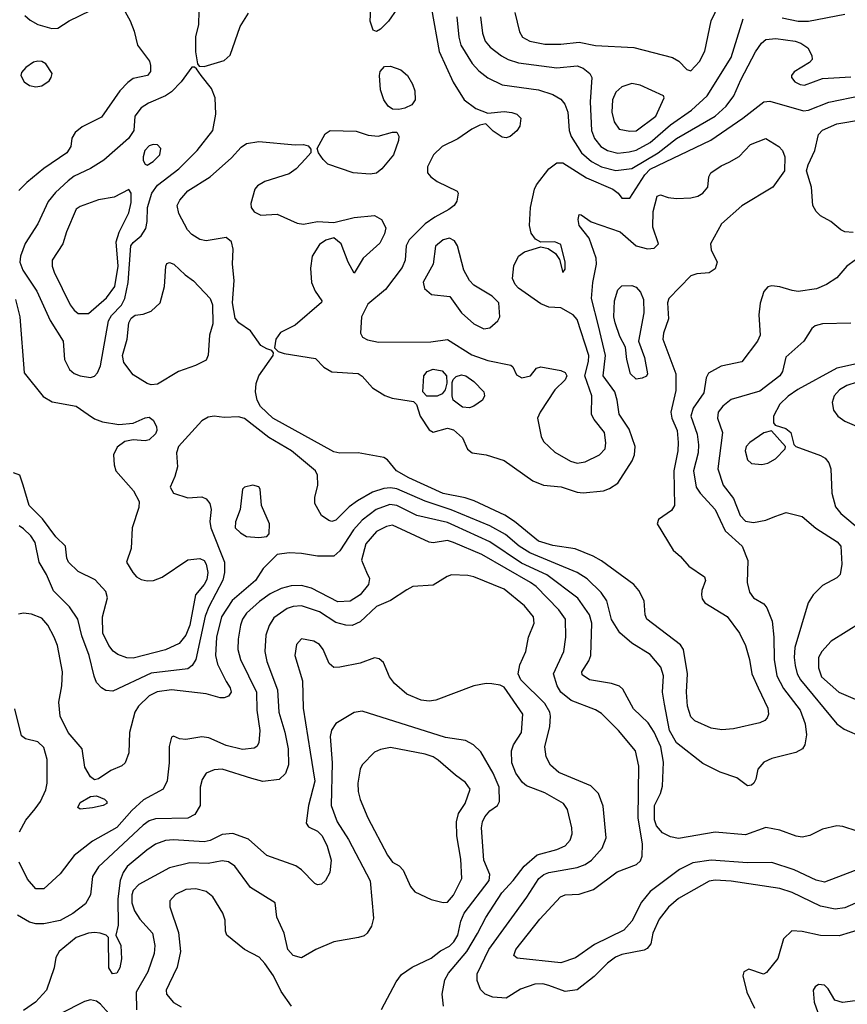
# Model space of a CAD drawing. Extents: x 1173029 to 1307123, y 522559 to 678521.
# Tile 444 of 623: x 1213606 to 1217687, y 624555 to 629411. Entities that reach past the tile are written whole.
import ezdxf

# ---------------------------------------------------------------- set-up
doc = ezdxf.new("R2010")
doc.units = 0

msp = doc.modelspace()

# ---------------------------------------------------------------- linework, layer by layer
at = {"layer": '0CON10XD'}
for points in [[(1215365, 629352.5), (1215349.3, 629359.3), (1215334.3, 629404.3), (1215337.3, 629465), (1215345.5, 629495), (1215375, 629523.3), (1215415, 629530.5), (1215435, 629527.8), (1215463.1, 629505), (1215465, 629463.3), (1215425, 629403.3), (1215385.9, 629364.1), (1215365, 629352.5)], [(1216046.8, 629446.8), (1216071.1, 629351.1), (1216085.8, 629325), (1216121.2, 629305), (1216195, 629290.3), (1216275, 629289.4), (1216365, 629300), (1216445, 629283.5), (1216635, 629272.9), (1216824.4, 629224.4), (1216855.5, 629205.5), (1216896.2, 629165), (1216915, 629158), (1216958.9, 629205), (1216984.4, 629255), (1217016.1, 629405), (1217073.4, 629526.6)], [(1214109.4, 629479.4), (1214150.8, 629405), (1214170.8, 629355), (1214186.7, 629285), (1214245.5, 629205.5), (1214250.8, 629185), (1214250.8, 629155), (1214236, 629135), (1214165, 629120), (1214138.7, 629101.3), (1214099.7, 629060.3), (1214009.2, 628930.8), (1213915, 628883.2), (1213879.4, 628855), (1213863.8, 628826.2), (1213857.8, 628785), (1213838.9, 628755), (1213725, 628676.8), (1213641.7, 628608.3), (1213602.3, 628567.7)], [(1213631.4, 629431.4), (1213657.8, 629407.8), (1213695, 629387.8), (1213765, 629366.9), (1213795, 629369.4), (1213850.8, 629405), (1213955, 629456.9)], [(1214490, 629455), (1214487.1, 629385), (1214472.5, 629327.5), (1214472.5, 629252.5), (1214482.5, 629192.5), (1214491.7, 629181.7), (1214515, 629180), (1214615, 629208.9), (1214643.4, 629236.6), (1214693.3, 629376.7), (1214735, 629442.9)], [(1215636.6, 629465), (1215674.7, 629254.7), (1215743.2, 629103.2), (1215798.5, 629015), (1215855, 628972.5), (1215915, 628950), (1215995, 628958.2), (1216033.1, 628953.1), (1216058, 628945), (1216077.5, 628925), (1216072, 628885), (1216057.2, 628862.8), (1216025, 628834.5), (1216005, 628827.5), (1215985, 628830.9), (1215940.4, 628860.4), (1215905, 628896.7), (1215875, 628891.2), (1215835, 628871.4), (1215766.5, 628823.5), (1215690, 628785), (1215646.4, 628743.6), (1215616.5, 628685), (1215616.9, 628655), (1215632.9, 628635), (1215665, 628612.7), (1215762.5, 628565), (1215767.5, 628555), (1215761.2, 628515), (1215748, 628495), (1215722, 628475), (1215652.4, 628437.6), (1215605.8, 628404.2), (1215527.3, 628325), (1215511.2, 628295), (1215507.2, 628225), (1215491.5, 628188.5), (1215410.1, 628079.9), (1215322.2, 628007.8), (1215291.2, 627945), (1215285.8, 627865), (1215296.2, 627845), (1215321.7, 627831.7), (1215375, 627820.6), (1215632.6, 627822.6), (1215715, 627833.1), (1215835, 627757.4), (1215915, 627730), (1216027.7, 627707.7), (1216038.3, 627698.3), (1216055, 627658.8), (1216082.5, 627645), (1216125, 627654.2), (1216155, 627692.5), (1216175, 627698.8), (1216275, 627680.7), (1216295, 627670.5), (1216303.6, 627655), (1216296.4, 627635), (1216244.6, 627585.4), (1216172, 627475), (1216158.8, 627445), (1216177.5, 627355), (1216189.7, 627329.7), (1216245, 627278), (1216322.8, 627232.8), (1216355, 627223.5), (1216395, 627230.5), (1216464.7, 627265.3), (1216492.5, 627295), (1216496.4, 627323.6), (1216490, 627375), (1216438.8, 627438.8), (1216425.6, 627464.4), (1216426.7, 627555), (1216393.4, 627655), (1216411.1, 627725), (1216412.4, 627755), (1216355, 627932.5), (1216335, 627955.7), (1216275, 627990), (1216215, 627992.9), (1216175, 628009.4), (1216066.1, 628086.1), (1216048.8, 628105), (1216035.6, 628134.4), (1216042.4, 628197.6), (1216066.1, 628243.9), (1216095, 628265.6), (1216175, 628291.2), (1216211.7, 628281.7), (1216248.1, 628258.1), (1216268, 628228), (1216283.9, 628163.9), (1216295, 628180), (1216296.2, 628215), (1216275, 628302), (1216245, 628315.6), (1216175, 628313.3), (1216148.8, 628328.8), (1216128.1, 628358.1), (1216119.4, 628395), (1216125.6, 628485), (1216143.8, 628575), (1216155, 628597.1), (1216214.5, 628675), (1216255, 628705.4), (1216285, 628705.3), (1216400.2, 628630.2), (1216530, 628575), (1216556.7, 628555), (1216575, 628530), (1216615, 628530), (1216688.5, 628645), (1216715, 628674.1), (1217013.7, 628816.3), (1217172.1, 628925), (1217275, 629005.4), (1217305, 629009.2), (1217470.9, 628960.9), (1217495, 628964.2), (1217596, 629004), (1217755, 629036.2)], [(1215762.1, 629425), (1215771.7, 629325), (1215782.1, 629285), (1215836.4, 629195), (1215869.3, 629159.3), (1215914.2, 629124.2), (1215985, 629089.1), (1216165, 629064.6), (1216235, 629042.7), (1216275, 629018.9), (1216293.6, 628993.6), (1216308.7, 628955), (1216315.3, 628865), (1216326, 628835), (1216376.9, 628755), (1216425, 628710.7), (1216475, 628684.8), (1216545, 628667.8), (1216625, 628676.1), (1216754.2, 628755), (1216845.5, 628825.5), (1217035.4, 628935), (1217090.4, 628985), (1217127.3, 629035), (1217161.6, 629115), (1217235, 629251.5), (1217264.4, 629295.6), (1217285, 629313.8), (1217335, 629318.4), (1217430, 629305), (1217458, 629295), (1217491.7, 629271.7), (1217512, 629235), (1217513.8, 629215), (1217500.3, 629199.7), (1217425, 629153.1), (1217411.9, 629135), (1217411.9, 629125), (1217427.5, 629105), (1217455, 629090.9), (1217475, 629088.2), (1217565, 629121.5), (1217705, 629129.3)], [(1215877.5, 629425), (1215888, 629345), (1215900.7, 629305), (1215926.2, 629275), (1215981.9, 629231.9), (1216015, 629214), (1216065, 629198.8), (1216255, 629174.2), (1216355, 629183.8), (1216385, 629171.5), (1216416.9, 629145), (1216426.7, 629125), (1216418.4, 629005), (1216426.3, 628865), (1216440.3, 628825), (1216471.5, 628785), (1216505, 628765.3), (1216555, 628753.3), (1216610.9, 628759.1), (1216645, 628767.4), (1216715, 628805.2), (1216815, 628892), (1216918.5, 628965), (1216995.4, 629035), (1217114.7, 629225), (1217173.8, 629415)], [(1217365, 629420.3), (1217445, 629404.2), (1217495, 629403.3), (1217675, 629438.2)], [(1213955, 627645.7), (1213975, 627652), (1213990.4, 627669.6), (1214005, 627703.8), (1214044, 627925), (1214058.8, 627951.2), (1214107.9, 628002.1), (1214124.9, 628035.1), (1214141.8, 628115), (1214154.4, 628295), (1214165, 628312), (1214205, 628345.4), (1214228.7, 628381.3), (1214235.3, 628415), (1214236.6, 628485), (1214257.6, 628555), (1214286.1, 628593.9), (1214391.5, 628675), (1214481.2, 628765), (1214558.2, 628865), (1214572.5, 628945), (1214570.7, 629025), (1214552, 629072), (1214501.2, 629135), (1214478.3, 629168.3), (1214467.5, 629177.5), (1214455, 629176.2), (1214402.7, 629105), (1214354.5, 629055.5), (1214325, 629034.7), (1214240.8, 628999.2), (1214205, 628976.5), (1214174.4, 628935.6), (1214168.8, 628865), (1214143.3, 628825), (1214021.2, 628718.8), (1213955, 628677.5), (1213875, 628638.9), (1213845, 628616.2), (1213782.1, 628557.9), (1213746, 628514), (1213695.9, 628404.1), (1213633.3, 628306.7), (1213610.9, 628245), (1213606.4, 628215), (1213621.5, 628175), (1213691.1, 628071.1), (1213757, 627927), (1213820.4, 627825), (1213826.4, 627735), (1213851.4, 627685), (1213875, 627665.7), (1213904.6, 627654.6), (1213955, 627645.7)], [(1213685, 629079.6), (1213715, 629084.6), (1213750.9, 629109.1), (1213761.9, 629125), (1213765.7, 629145), (1213735, 629192.5), (1213715, 629204.3), (1213695, 629207.1), (1213675, 629201.4), (1213636, 629175), (1213615, 629150), (1213612.5, 629135), (1213627.5, 629105), (1213655, 629085.6), (1213685, 629079.6)], [(1215475, 628967.1), (1215445, 628970), (1215422.9, 628985), (1215402.2, 629015), (1215385.7, 629065), (1215380, 629135), (1215384.1, 629155.9), (1215405, 629180), (1215435, 629182), (1215485, 629162.9), (1215518, 629135), (1215543, 629093), (1215555, 629060), (1215555.8, 629015), (1215539.1, 628990.9), (1215505, 628974), (1215475, 628967.1)], [(1216615, 628860.7), (1216645, 628863.4), (1216743.3, 628935), (1216783.3, 629025), (1216780, 629035), (1216665, 629087.8), (1216625, 629096.7), (1216575, 629079.5), (1216545, 629053.3), (1216528.4, 629015), (1216526.4, 628955), (1216537.2, 628907.2), (1216561.3, 628871.3), (1216615, 628860.7)], [(1217715, 628361.2), (1217675, 628364), (1217655, 628374), (1217606, 628415), (1217555, 628442.9), (1217533.8, 628465), (1217517.7, 628495), (1217510, 628585), (1217486.4, 628665), (1217493.5, 628695), (1217526.7, 628765), (1217545.6, 628845), (1217565, 628865.5), (1217635, 628897.7), (1217762.2, 628917.8)], [(1217068, 625908), (1217015, 625916.5), (1216935, 625953.5), (1216915, 625973.1), (1216898.4, 626025), (1216894.7, 626095), (1216899.2, 626185), (1216879.4, 626305), (1216865, 626327.5), (1216698.9, 626455), (1216690, 626475), (1216685.6, 626545), (1216658.6, 626595), (1216634.6, 626624.6), (1216475, 626742.5), (1216434.4, 626765), (1216345, 626800.3), (1216235, 626817.7), (1216165, 626839.5), (1216046.4, 626936.4), (1215997.7, 626967.7), (1215847.7, 627037.7), (1215802.6, 627052.6), (1215695, 627074.2), (1215525, 627151.3), (1215463.8, 627185), (1215420, 627240), (1215401.6, 627251.6), (1215275, 627274.6), (1215185, 627273.2), (1215155, 627280), (1214855, 627445.8), (1214793.3, 627503.3), (1214777.3, 627535), (1214769.6, 627575), (1214772.7, 627617.3), (1214786, 627654), (1214856.7, 627755), (1214857.5, 627767.5), (1214850, 627780), (1214825, 627788), (1214795, 627804.3), (1214745, 627876.9), (1214686, 627915), (1214668.7, 627938.7), (1214655.5, 628015), (1214663.8, 628125), (1214655.4, 628205), (1214659.1, 628279.1), (1214651.2, 628315), (1214625, 628336.2), (1214525, 628320), (1214495, 628326.2), (1214455, 628352), (1214433.8, 628373.8), (1214391.1, 628455), (1214383.3, 628495), (1214395, 628520.8), (1214435, 628566.9), (1214545, 628635.6), (1214650.5, 628729.5), (1214697.6, 628782.4), (1214725, 628800), (1214785, 628810.5), (1214965, 628794.2), (1215006.1, 628796.1), (1215028.3, 628788.3), (1215041.7, 628771.7), (1215042.5, 628755), (1215015.8, 628724.2), (1214968.8, 628675), (1214935, 628650), (1214815, 628612.2), (1214779.3, 628590.7), (1214766, 628575), (1214746.2, 628505), (1214746.7, 628485), (1214762.7, 628462.7), (1214795, 628446), (1214875, 628451.8), (1214975, 628407.9), (1215005, 628402.5), (1215075, 628415.4), (1215155, 628410.4), (1215255, 628435.8), (1215355, 628445.3), (1215390.9, 628425), (1215411.5, 628385), (1215405.4, 628355), (1215381.1, 628308.9), (1215300.5, 628235), (1215255, 628160), (1215225.7, 628215.7), (1215191.1, 628305), (1215155, 628334.3), (1215115, 628322.9), (1215085, 628302), (1215047.8, 628245), (1215039.6, 628185), (1215045.4, 628115), (1215062.3, 628072.3), (1215096.7, 628025), (1215093.9, 628016.1), (1214963.8, 627905), (1214892.4, 627867.6), (1214868.8, 627835), (1214862.5, 627792.5), (1214880, 627775), (1214910, 627765), (1215065, 627740), (1215106.3, 627696.3), (1215145, 627673.6), (1215275, 627665.4), (1215295, 627652.5), (1215345, 627595.5), (1215407.3, 627557.3), (1215443.4, 627543.4), (1215547.4, 627527.4), (1215563.5, 627513.5), (1215581.6, 627455), (1215625, 627388.2), (1215645, 627376.9), (1215715, 627395.8), (1215745, 627388), (1215789.2, 627349.2), (1215813.4, 627293.4), (1215836.7, 627275), (1215905.6, 627264.4), (1215995, 627236.9), (1216136.8, 627136.8), (1216188.8, 627115), (1216276.1, 627106.1), (1216355, 627080.8), (1216385, 627077.1), (1216485, 627086.4), (1216515, 627098.1), (1216555, 627125.7), (1216626, 627235), (1216638.2, 627265), (1216641.2, 627305), (1216610.7, 627390.7), (1216561.3, 627465), (1216552, 627535), (1216540, 627575), (1216483.2, 627655), (1216495.2, 627755), (1216459.8, 627900.2), (1216425.3, 628035), (1216432.1, 628115), (1216450.9, 628205), (1216449.3, 628235), (1216413.4, 628333.4), (1216364.4, 628395), (1216360, 628425), (1216365, 628450), (1216375, 628448.8), (1216424.6, 628414.6), (1216567.5, 628365), (1216645, 628295.6), (1216700.9, 628280.9), (1216735, 628283.6), (1216756.4, 628305), (1216727.4, 628387.4), (1216730.4, 628465), (1216749.7, 628540.3), (1216765, 628547.5), (1216803.1, 628533.1), (1216845, 628528.2), (1216915, 628531.5), (1216950, 628540), (1216975, 628556), (1216998.8, 628585), (1217003.9, 628636.1), (1217013.3, 628655), (1217065, 628689.4), (1217105, 628707.8), (1217154.5, 628735.5), (1217208.8, 628795), (1217285, 628825.6), (1217350, 628785), (1217367.5, 628765), (1217379.2, 628735), (1217378, 628665), (1217320, 628585), (1217166.9, 628493.1), (1217066, 628404), (1217012.9, 628305), (1217015.5, 628275), (1217045.6, 628215), (1217035, 628182), (1217005, 628163.1), (1216945, 628157.3), (1216915, 628147.1), (1216806.1, 628035), (1216799.7, 628015), (1216804.7, 627935), (1216781.2, 627865), (1216777.6, 627835), (1216840.8, 627665), (1216841.7, 627581.7), (1216816.3, 627475), (1216822.1, 627445), (1216848.4, 627385), (1216853.7, 627326.3), (1216851.6, 627285), (1216831.2, 627185), (1216835.5, 627015), (1216820.3, 626989.7), (1216756.2, 626945), (1216750, 626925), (1216828.6, 626795), (1216865, 626763.8), (1216906.2, 626715), (1216982.3, 626662.3), (1216988, 626645), (1216969.2, 626595), (1216967.5, 626575), (1216971.4, 626555), (1216984.3, 626535), (1217095, 626466.7), (1217155.7, 626385), (1217185.6, 626325), (1217205.3, 626255.3), (1217216.9, 626185), (1217247.7, 626115), (1217295.4, 626015), (1217297.5, 625985), (1217292, 625968), (1217280, 625955), (1217255, 625943.3), (1217125, 625912.7), (1217068, 625908)], [(1215335, 628648.9), (1215250, 628655), (1215125, 628698.9), (1215101.7, 628721.7), (1215078.8, 628755), (1215072.5, 628775), (1215111.7, 628848.3), (1215136.4, 628863.6), (1215265, 628860.5), (1215325, 628841.1), (1215374.2, 628835.8), (1215445, 628856.7), (1215466.4, 628856.4), (1215476.1, 628836.1), (1215473.8, 628815), (1215449.4, 628745), (1215391.1, 628675), (1215365, 628653.8), (1215335, 628648.9)], [(1214235, 628694), (1214265, 628711.9), (1214296.5, 628745), (1214301.4, 628775), (1214285, 628794.2), (1214265, 628795.5), (1214245, 628788.2), (1214223.8, 628765), (1214214.5, 628735), (1214215.7, 628715.7), (1214225, 628698.8), (1214235, 628694)], [(1213945, 627962.5), (1214035, 628039.1), (1214076, 628095), (1214092.3, 628195), (1214082.6, 628315), (1214097.1, 628362.9), (1214145, 628457.5), (1214155, 628510), (1214155.5, 628555), (1214145, 628573.3), (1214072.5, 628535), (1213995, 628521.9), (1213905, 628490), (1213885, 628475.8), (1213836.7, 628365), (1213819.5, 628305), (1213766.9, 628225), (1213766.2, 628195), (1213776.2, 628165), (1213855, 628004.2), (1213875, 627977.5), (1213895, 627962.5), (1213945, 627962.5)], [(1215895, 627885.8), (1215925, 627890.8), (1215964, 627925), (1215974.2, 627945), (1215968.1, 628015), (1215936.6, 628046.6), (1215845, 628102.2), (1215823.9, 628123.9), (1215795.4, 628175.4), (1215764.7, 628295), (1215749.8, 628319.8), (1215725, 628334.1), (1215695, 628325.8), (1215656, 628294), (1215644.6, 628205.4), (1215595.7, 628115.7), (1215602.5, 628085), (1215636.1, 628056.1), (1215727.5, 628045), (1215785, 627964.5), (1215845, 627911.4), (1215895, 627885.8)], [(1217725.6, 628225), (1217684.3, 628195.7), (1217635, 628137.1), (1217585, 628104.4), (1217535, 628083.8), (1217445, 628070.9), (1217414.4, 628074.4), (1217355, 628093.8), (1217315, 628098), (1217295, 628093.8), (1217275, 628070), (1217258, 628012), (1217250.5, 627955), (1217256.7, 627855), (1217243.3, 627825), (1217166.1, 627723.9), (1217065, 627701.9), (1217003.2, 627666.8), (1216991.3, 627645), (1216980.1, 627569.9), (1216926.6, 627495), (1216915.3, 627455), (1216946.1, 627366.1), (1216953.3, 627313.3), (1216951.7, 627275), (1216928.9, 627185), (1216940.9, 627105), (1216961.1, 627075), (1217035, 626995.5), (1217085, 626890.4), (1217167.9, 626815), (1217195.8, 626744.2), (1217193.1, 626635), (1217205, 626587.5), (1217225, 626560), (1217275, 626529.2), (1217290.2, 626510.2), (1217316.1, 626443.9), (1217324.7, 626365), (1217325.8, 626255), (1217338.8, 626175), (1217372, 626112), (1217453.9, 626005), (1217478.7, 625938.7), (1217485.5, 625884.5), (1217478, 625835), (1217465.6, 625814.4), (1217433.2, 625796.8), (1217315, 625767.8), (1217275, 625748.6), (1217245.8, 625715), (1217235.8, 625665), (1217225.8, 625645), (1217215, 625636), (1217195, 625632.5), (1217141.7, 625671.7), (1217060.2, 625700.2), (1216975, 625742.2), (1216845, 625844.6), (1216809.4, 625905), (1216784.8, 626034.8), (1216776.3, 626095), (1216780.8, 626175), (1216766.9, 626216.9), (1216715, 626279.6), (1216625, 626336.1), (1216565, 626386.4), (1216525, 626453.1), (1216502, 626545), (1216473.8, 626585), (1216405, 626653.8), (1216355, 626684.7), (1216120.8, 626780.8), (1216068.4, 626815), (1216001.7, 626871.7), (1215924.9, 626914.9), (1215734.1, 626994.1), (1215605, 627036.3), (1215465, 627096.4), (1215435, 627102.6), (1215401.5, 627098.5), (1215345, 627080), (1215271.9, 627038.1), (1215231.5, 627008.5), (1215165, 626942.5), (1215145, 626936.7), (1215130.2, 626940.2), (1215094.2, 626965), (1215060.8, 627025), (1215060.8, 627055), (1215075.6, 627115), (1215074.3, 627165), (1215065, 627186), (1214946.7, 627285), (1214835, 627350), (1214715, 627443.9), (1214685, 627451.8), (1214615, 627449.5), (1214564.5, 627455.5), (1214535, 627450.6), (1214505, 627432.5), (1214390, 627305), (1214379.6, 627275), (1214383.6, 627205), (1214371.5, 627158.5), (1214347.8, 627105), (1214364.2, 627075), (1214435, 627052.5), (1214505, 627057.8), (1214525, 627048.1), (1214544.4, 627025), (1214550.8, 626995), (1214544.1, 626935.9), (1214547.8, 626905), (1214615.8, 626735), (1214615.8, 626685), (1214607.3, 626647.3), (1214539, 626515), (1214521.2, 626468.8), (1214474.8, 626255.2), (1214457.3, 626225), (1214435, 626209.4), (1214255, 626188.4), (1214065, 626098.6), (1214031.7, 626101.7), (1214008.8, 626115), (1213985, 626142), (1213972.6, 626172.6), (1213948, 626275), (1213912.8, 626372.8), (1213893.2, 626455), (1213852.1, 626515), (1213773.6, 626593.6), (1213739, 626675), (1213702.4, 626735), (1213682.8, 626832.8), (1213660.7, 626865), (1213625, 626899.3), (1213603.8, 626913.8)], [(1214255, 627610.5), (1214235, 627616.4), (1214165, 627660), (1214120.3, 627720.3), (1214112.9, 627755), (1214136.1, 627835), (1214144, 627915), (1214155, 627939.4), (1214175, 627953.5), (1214215, 627958.8), (1214255, 627972.9), (1214298.2, 628015), (1214320.5, 628095), (1214326.7, 628195), (1214332.3, 628207.7), (1214345, 628213.3), (1214366.7, 628205), (1214422.1, 628152.1), (1214462.8, 628122.8), (1214545.8, 628035), (1214557.5, 628005), (1214558.8, 627911.2), (1214542, 627855), (1214535.9, 627755.9), (1214525, 627732), (1214473.8, 627705), (1214388.8, 627675), (1214285, 627613.3), (1214255, 627610.5)], [(1216645, 627637.5), (1216617.3, 627665), (1216600, 627735), (1216592.9, 627795), (1216565, 627848), (1216541.6, 627915), (1216536.4, 627945), (1216538.5, 628025), (1216555, 628078.8), (1216575, 628098.6), (1216625, 628100), (1216645, 628091.9), (1216666.7, 628066.7), (1216681.5, 628031.5), (1216683.3, 627965), (1216657.1, 627825), (1216686.4, 627745), (1216702, 627665), (1216696.8, 627653.2), (1216675, 627642.9), (1216645, 627637.5)], [(1213585, 628030), (1213606.9, 627945), (1213628.9, 627668.9), (1213721.7, 627551.7), (1213765.8, 627525.8), (1213885, 627505.3), (1213943.5, 627463.5), (1213975, 627442.9), (1214015, 627427.5), (1214095, 627414.7), (1214165, 627421.2), (1214225, 627447.5), (1214245, 627450), (1214265, 627436), (1214280.5, 627405), (1214281.8, 627385), (1214275, 627367.5), (1214245, 627338.5), (1214225, 627334.5), (1214165, 627338.8), (1214125, 627330.5), (1214086.9, 627303.1), (1214069.4, 627265), (1214071.5, 627215), (1214080.5, 627185), (1214167.6, 627087.6), (1214195.5, 627035), (1214193.6, 627005), (1214160.9, 626905), (1214155, 626802.5), (1214132.5, 626735), (1214164.4, 626684.4), (1214182.6, 626662.6), (1214205, 626649.5), (1214235, 626642.5), (1214266.7, 626645), (1214308.1, 626661.9), (1214435, 626747.5), (1214495, 626752.9), (1214515, 626742.9), (1214525.2, 626725.2), (1214533.1, 626685), (1214529.4, 626650.6), (1214515, 626624.6), (1214472.2, 626575), (1214445, 626424.4), (1214424.6, 626375), (1214391.9, 626335), (1214325, 626303.3), (1214165, 626262.4), (1214134.2, 626264.2), (1214090.6, 626280.6), (1214067.1, 626297.1), (1214045, 626323.6), (1214016.2, 626385), (1214014.7, 626465.3), (1214038.8, 626558.8), (1214031.2, 626591.2), (1213977.9, 626647.9), (1213895, 626690), (1213847.1, 626735), (1213838.6, 626755), (1213832, 626815), (1213785, 626860.4), (1213718.5, 626948.5), (1213652.5, 627015), (1213624.1, 627115.9), (1213606.7, 627165), (1213575, 627176)], [(1217705, 627913.3), (1217565, 627911.4), (1217528.8, 627901.2), (1217512.7, 627887.3), (1217471.9, 627825), (1217384.3, 627745.7), (1217367.8, 627675), (1217354.4, 627655), (1217255, 627577.9), (1217115, 627536.9), (1217072.9, 627505), (1217050, 627475), (1217046.9, 627445), (1217071.1, 627375), (1217048.2, 627195), (1217075.4, 627115), (1217125, 627049.5), (1217159.1, 626965), (1217185, 626938.2), (1217225, 626930.7), (1217285, 626942.5), (1217329.2, 626960.8), (1217385, 626980.5), (1217465, 626961.1), (1217532.4, 626902.4), (1217636.2, 626836.2), (1217655.5, 626815), (1217660.6, 626725), (1217651.2, 626675), (1217635, 626658.8), (1217565, 626620), (1217519.2, 626575), (1217493.1, 626535), (1217428.6, 626315), (1217424.2, 626265), (1217429.5, 626225), (1217439.5, 626185), (1217456.9, 626155), (1217635, 625938.5), (1217671.9, 625911.9), (1217762.6, 625872.6)], [(1217895, 627749.2), (1217635, 627692.3), (1217443.4, 627586.6), (1217395, 627554.6), (1217355, 627514.5), (1217322.5, 627455), (1217322.5, 627422.5), (1217330.5, 627410.5), (1217383.3, 627395), (1217408, 627375), (1217422.5, 627315), (1217432.5, 627305), (1217555, 627261.9), (1217577.8, 627247.8), (1217595, 627226), (1217605.5, 627195), (1217610.7, 627075), (1217628.2, 627008.2), (1217654.8, 626974.8), (1217755, 626890.7)], [(1215665, 627554.3), (1215614.4, 627554.4), (1215594.3, 627575), (1215599.3, 627655), (1215615.5, 627675), (1215645, 627687.5), (1215689.6, 627679.6), (1215710.8, 627655), (1215711.7, 627618.3), (1215703.8, 627585), (1215690, 627565), (1215665, 627554.3)], [(1215824.1, 627495.9), (1215789.5, 627499.5), (1215744, 627535), (1215738.8, 627555), (1215739.3, 627620.7), (1215743.9, 627636.1), (1215758.8, 627651.2), (1215785, 627658.9), (1215806, 627655), (1215845, 627625.6), (1215894, 627575), (1215898, 627555), (1215888, 627535), (1215845, 627504.2), (1215824.1, 627495.9)], [(1217735, 627623.4), (1217683.8, 627606.2), (1217649.1, 627585), (1217622.5, 627555), (1217612.4, 627522.4), (1217618.6, 627485), (1217639.4, 627455), (1217675, 627431.5), (1217769.5, 627389.5)], [(1217265, 627217.5), (1217295, 627223.1), (1217332.5, 627245), (1217380, 627295), (1217382.5, 627305), (1217313.6, 627383.6), (1217275, 627372.9), (1217206.9, 627325), (1217188.8, 627305), (1217183.1, 627285), (1217195, 627240), (1217215, 627222.5), (1217265, 627217.5)], [(1214785, 626856.2), (1214825, 626862.5), (1214836.7, 626875), (1214837.5, 626925), (1214798, 627015), (1214791.2, 627095), (1214785, 627106.7), (1214755.9, 627115.9), (1214715, 627106), (1214704.2, 627095), (1214693.6, 626995), (1214670, 626935), (1214668, 626905), (1214695, 626879.2), (1214725, 626861.2), (1214785, 626856.2)], [(1217735, 625408.8), (1217665, 625431.8), (1217635, 625435.5), (1217565, 625417.7), (1217502.1, 625387.9), (1217465, 625379.6), (1217435, 625383.8), (1217355, 625412.9), (1217285, 625426.5), (1217185, 625390.5), (1217035, 625404.4), (1216855, 625372.3), (1216815, 625381.2), (1216775, 625400.5), (1216746.2, 625435), (1216735.9, 625465), (1216736.6, 625535), (1216765.9, 625594.1), (1216775, 625631.2), (1216780.6, 625749.4), (1216767.8, 625825), (1216735, 625897.3), (1216705, 625942.7), (1216632.3, 626012.3), (1216579.6, 626109.6), (1216563.4, 626123.4), (1216525, 626137.1), (1216415, 626154.6), (1216379.7, 626179.7), (1216378.6, 626195), (1216411.9, 626248.1), (1216421.5, 626275), (1216426.6, 626435), (1216416, 626475), (1216357.7, 626557.7), (1216205, 626673), (1216080.5, 626730.5), (1215925, 626836.4), (1215751.1, 626915), (1215715, 626931), (1215565, 626966.1), (1215465, 627014.8), (1215431, 627019), (1215364.5, 626995.5), (1215295, 626943.1), (1215252.6, 626895), (1215185, 626791.5), (1215155.3, 626764.7), (1215074.6, 626764.6), (1214995, 626778.1), (1214935, 626781.2), (1214876.4, 626773.6), (1214806.3, 626703.7), (1214768.8, 626645), (1214653.1, 626546.9), (1214600.4, 626465), (1214576.1, 626365), (1214571.6, 626275), (1214581.7, 626231.7), (1214625, 626147.1), (1214644.5, 626115), (1214648.2, 626095), (1214635.7, 626075), (1214615, 626065.5), (1214595, 626065.5), (1214525, 626085.4), (1214355, 626106.2), (1214283.9, 626096.1), (1214245, 626076.9), (1214191.8, 626025), (1214174.6, 625995), (1214148.1, 625895), (1214144.3, 625795.7), (1214126.7, 625745), (1214109.5, 625730.5), (1214055, 625708), (1213995, 625666.7), (1213975, 625662.5), (1213955, 625676.7), (1213928, 625725), (1213914, 625815), (1213845.4, 625895), (1213805.3, 625975.3), (1213799.1, 626045), (1213813.6, 626125), (1213817.3, 626195), (1213792.7, 626325), (1213776, 626366), (1213745.3, 626425.3), (1213715, 626458.5), (1213665, 626478.8), (1213625, 626483.8), (1213600.5, 626479.5)], [(1217754.6, 625225.4), (1217575, 625156.9), (1217532.9, 625167.1), (1217425, 625218.5), (1217315, 625253.3), (1217195, 625251.9), (1217015, 625266.3), (1216925, 625252.8), (1216860.1, 625219.9), (1216715, 625111.2), (1216672.2, 625057.8), (1216625, 624964.5), (1216585, 624920.7), (1216440.3, 624849.7), (1216345.9, 624784.1), (1216275, 624758.9), (1216058.3, 624781.7), (1216042, 624795), (1216052.2, 624825), (1216170.5, 624975), (1216272, 625085), (1216295, 625094.3), (1216365, 625098.1), (1216435, 625120.5), (1216552.2, 625207.8), (1216646.9, 625245), (1216666.9, 625263.1), (1216676, 625285), (1216677.5, 625345), (1216655.6, 625475), (1216659.3, 625729.3), (1216641.9, 625805), (1216559.5, 625905), (1216475, 625989.1), (1216445, 626007.5), (1216325, 626052.4), (1216273.6, 626093.6), (1216255.9, 626125), (1216237.5, 626185), (1216288.8, 626295), (1216298.4, 626365), (1216297.3, 626455), (1216265, 626499.6), (1216153.1, 626615), (1216124.6, 626635), (1215885, 626772.5), (1215745, 626832.9), (1215715, 626841.6), (1215645, 626830), (1215625, 626833.2), (1215445, 626917.5), (1215415, 626911.8), (1215365, 626886.7), (1215313.6, 626825), (1215291.6, 626745), (1215316.8, 626686.8), (1215331.5, 626655), (1215325.3, 626625), (1215285, 626574.7), (1215235, 626542.8), (1215175, 626539.5), (1215045, 626607.9), (1214995, 626620.8), (1214945, 626618.9), (1214895, 626605.8), (1214840.9, 626579.1), (1214788.1, 626541.9), (1214725, 626483.2), (1214704.1, 626455), (1214694.8, 626425.2), (1214682.8, 626355), (1214681.8, 626305), (1214695.3, 626255), (1214774.2, 626095), (1214775.3, 626005), (1214790, 625905), (1214785.5, 625844.5), (1214775, 625826), (1214762, 625818), (1214705, 625812), (1214625, 625831.6), (1214538.9, 625868.9)], [(1217835, 625101.6), (1217675, 625031.2), (1217626.7, 625023.3), (1217555, 625039.4), (1217415, 625106.2), (1217355, 625125.2), (1217115, 625162.3), (1217035, 625166.2), (1217005, 625162.1), (1216855, 625076.2), (1216805, 625034.5), (1216759.6, 624975), (1216727.9, 624905), (1216717.6, 624852.4), (1216700.6, 624829.4), (1216685, 624821.4), (1216575, 624800), (1216543.3, 624786.7), (1216505, 624758), (1216438.6, 624691.4), (1216355, 624626.5), (1216295, 624617.9), (1216215, 624647.6), (1216185, 624655.9), (1216145.8, 624654.2), (1216075, 624629.6), (1216005, 624585.4), (1215939.3, 624589.3), (1215902, 624605), (1215877.8, 624627.8), (1215861.5, 624671.5), (1215861.1, 624705), (1215919.5, 624825), (1216107.5, 625082.5), (1216166, 625175), (1216190.4, 625195), (1216215, 625205.2), (1216355, 625229.3), (1216395, 625243.7), (1216426.2, 625265), (1216478.5, 625325), (1216497.5, 625375), (1216482.4, 625532.4), (1216459.5, 625595), (1216421.7, 625631.7), (1216265, 625697.5), (1216223.4, 625733.4), (1216202.3, 625775), (1216196, 625825), (1216220.6, 625925), (1216224.1, 625975), (1216219.7, 625995), (1216195, 626037.5), (1216076.5, 626155), (1216063.4, 626185), (1216071.7, 626228.3), (1216101.9, 626295), (1216114.4, 626365), (1216142.9, 626435), (1216138.9, 626465), (1216095, 626520.5), (1215995, 626602.9), (1215845, 626663.5), (1215815, 626670), (1215735, 626672.5), (1215713.3, 626665), (1215645, 626622), (1215545, 626615.8), (1215515, 626598.6), (1215435, 626545.5), (1215365, 626517.3), (1215285, 626441.2), (1215245, 626423.8), (1215215, 626424.6), (1215165, 626437.5), (1215085, 626490.2), (1214995, 626520.6), (1214955, 626517.2), (1214925, 626507.3), (1214859.7, 626460.3), (1214836.3, 626423.7), (1214819.6, 626375), (1214814.7, 626295), (1214825, 626246), (1214876.9, 626105), (1214884.2, 625995), (1214913.9, 625896.1), (1214929.5, 625815), (1214930.8, 625735), (1214916.7, 625693.3), (1214885, 625663.1), (1214805, 625653.8), (1214751.1, 625668.9)], [(1217755, 626437.5), (1217608.1, 626345), (1217560.5, 626295), (1217544.6, 626265), (1217544.2, 626214.2), (1217560.2, 626170.2), (1217645, 626093.9), (1217760, 626045)], [(1215696, 624546), (1215689.3, 624605), (1215703.2, 624675), (1215721.1, 624708.9), (1215811.1, 624815), (1215863.3, 624903.3), (1215905, 624982.5), (1215984.2, 625105), (1216039.6, 625165), (1216093.4, 625236.6), (1216158.3, 625291.7), (1216255, 625318.9), (1216295, 625336.5), (1216321.1, 625365), (1216329.5, 625395), (1216328.5, 625425), (1216306.5, 625515), (1216287.8, 625545), (1216195, 625597.1), (1216105, 625631.5), (1216085, 625648.9), (1216052.3, 625695), (1216032.9, 625745), (1216030.5, 625805), (1216041.5, 625835), (1216080.8, 625895), (1216087.7, 625985), (1215995, 626118.1), (1215975, 626128.9), (1215934.3, 626135.7), (1215906.6, 626136.6), (1215845, 626124.6), (1215657.5, 626055), (1215625, 626050.5), (1215585, 626054.5), (1215515, 626084.5), (1215455, 626136.9), (1215429.6, 626169.6), (1215399.7, 626239.7), (1215379.3, 626259.3), (1215355, 626262.9), (1215285, 626237), (1215185, 626216.9), (1215155, 626216.5), (1215132.2, 626235), (1215102.3, 626305), (1215085, 626328.9), (1215056.7, 626345), (1214995, 626357.1), (1214971.4, 626328.6), (1214962.5, 626275), (1215000.7, 626150.7), (1215003.8, 626015), (1215038, 625798), (1215061.4, 625655), (1215030.8, 625535), (1215018.3, 625448.3), (1215029.7, 625429.7), (1215075, 625409.1), (1215097.8, 625385), (1215122.2, 625335), (1215141.5, 625265), (1215135.5, 625204.5), (1215114.3, 625165.7), (1215095, 625146.7), (1215075, 625143.3), (1215061.2, 625151.2), (1214995, 625218), (1214967, 625237), (1214825, 625288), (1214735, 625368.5), (1214656.6, 625396.6), (1214605, 625392.7), (1214545, 625363.4), (1214515, 625355.9), (1214365, 625366.4), (1214325, 625362.9), (1214275.7, 625345), (1214232.7, 625315)], [(1213605.4, 625405), (1213636.9, 625463.1), (1213682, 625518), (1213709.2, 625555), (1213735, 625612), (1213742.3, 625645), (1213741.8, 625761.8), (1213725, 625822), (1213695, 625849.4), (1213635, 625864.2), (1213615, 625878.8), (1213582.3, 626012.3)], [(1215390.7, 624529.3), (1215462, 624665), (1215488.8, 624701.2), (1215541.7, 624738.3), (1215635, 624782.9), (1215680.8, 624819.2), (1215725, 624842.1), (1215746.9, 624863.1), (1215766.4, 624895), (1215781, 624965), (1215798.1, 625005), (1215920.3, 625165), (1215924, 625195), (1215895.3, 625265), (1215883.5, 625425), (1215888.4, 625455), (1215900.3, 625479.7), (1215925, 625509.5), (1215961.4, 625535), (1215971.5, 625555), (1215970, 625625), (1215940.7, 625695), (1215879.4, 625799.4), (1215844.3, 625835), (1215805, 625856.5), (1215705, 625871.4), (1215295, 626000.6), (1215255, 625994.4), (1215165, 625939.1), (1215143, 625907), (1215137.2, 625875), (1215146.2, 625745), (1215141.4, 625535), (1215171.6, 625455), (1215227.2, 625367.2), (1215333.9, 625163.9), (1215350.9, 624979.1), (1215340.3, 624939.7), (1215320, 624905), (1215305, 624893.1), (1215276.1, 624883.9), (1215155, 624863.4), (1215067.1, 624825), (1214995, 624784.5), (1214955, 624795.6), (1214929.1, 624825), (1214909.7, 624905), (1214874, 624985), (1214866, 625055), (1214745, 625130.6), (1214666.4, 625236.4), (1214635, 625256.9), (1214605, 625262), (1214535, 625249.4), (1214445, 625251.9), (1214345, 625228), (1214192.9, 625145), (1214165, 625115.6), (1214158.8, 625095), (1214159.5, 625055), (1214172.8, 625015), (1214199.2, 624975), (1214261.1, 624905), (1214273.3, 624845), (1214268.7, 624805), (1214238.2, 624715), (1214179.7, 624615), (1214182, 624528)], [(1214538.9, 625868.9), (1214505, 625873.4), (1214425, 625861.1), (1214394.3, 625864.3), (1214365, 625876.7), (1214355, 625872.5), (1214343.4, 625826.6), (1214343.8, 625745), (1214333.3, 625656.7), (1214313.3, 625615), (1214217.2, 625562.8), (1214159.1, 625510.9), (1214085, 625426.9), (1213965, 625359.4), (1213875, 625288.7), (1213805, 625198.9), (1213725, 625124), (1213685, 625124), (1213645, 625172), (1213603.9, 625255)], [(1215695, 625057.3), (1215715, 625059.1), (1215745, 625093.5), (1215786.4, 625175), (1215780.8, 625270.8), (1215761.5, 625385), (1215760.5, 625455), (1215770.6, 625495), (1215803.1, 625545), (1215827.1, 625615), (1215805, 625649.2), (1215755, 625684), (1215668.8, 625758.8), (1215645, 625774.6), (1215605, 625788.2), (1215435, 625821.8), (1215385, 625812.2), (1215355, 625798.9), (1215294.4, 625735), (1215285.4, 625714.6), (1215272.7, 625645), (1215274.5, 625605), (1215285.6, 625565), (1215323.5, 625475), (1215420.1, 625290.1), (1215444.4, 625255), (1215476.9, 625236.9), (1215496.8, 625216.8), (1215533.5, 625135), (1215555, 625109.4), (1215635, 625072.2), (1215695, 625057.3)], [(1214751.1, 625668.9), (1214605, 625713.6), (1214565, 625710.5), (1214526, 625695), (1214506.7, 625663.3), (1214495.4, 625625), (1214495.5, 625535), (1214469.2, 625490.8), (1214435, 625472.9), (1214275, 625469.2), (1214245, 625459.4), (1214215, 625438.6), (1213995, 625232.5), (1213965.5, 625185), (1213955.5, 625095), (1213930.1, 625049.9), (1213867.4, 625002.6), (1213805, 624968.2), (1213725, 624951.1), (1213685, 624951.9), (1213655, 624960), (1213594.8, 624994.8)], [(1213905, 625517.5), (1213892.5, 625525), (1213905, 625550), (1213955, 625578.8), (1213985, 625583.3), (1214025, 625566.2), (1214036.2, 625555), (1214036.2, 625545), (1214017.5, 625535), (1213965, 625523.1), (1213905, 625517.5)], [(1214232.7, 625315), (1214136.3, 625233.7), (1214116, 625204), (1214101, 625165), (1214090.4, 625075), (1214092.3, 624945), (1214080, 624895), (1214104.2, 624844.2), (1214108.7, 624778.7), (1214100.5, 624735), (1214085, 624707.5), (1214063.8, 624705), (1214045.6, 624735), (1214043.3, 624885), (1214032.5, 624895), (1214002.5, 624905), (1213975, 624909.6), (1213945, 624906.2), (1213884.2, 624885), (1213800, 624815), (1213784, 624785), (1213776, 624735), (1213738.5, 624625), (1213684.4, 624565), (1213625, 624524.6)], [(1214945.6, 624545), (1214895, 624617.5), (1214856.9, 624695), (1214815, 624756.5), (1214786.6, 624786.6), (1214715, 624824.4), (1214627.8, 624895), (1214620.5, 624915), (1214618.9, 624968.9), (1214607.5, 625005), (1214558.9, 625085), (1214525, 625110.9), (1214473.9, 625123.9), (1214425, 625120.7), (1214373.6, 625096.4), (1214346.7, 625065), (1214346.7, 625035), (1214388.5, 624908.5), (1214398.7, 624815), (1214382.9, 624737.1), (1214342.7, 624655), (1214329.1, 624625), (1214330.5, 624605), (1214365, 624564.4), (1214402.2, 624542.2)], [(1217755, 624925.5), (1217647.4, 624892.6), (1217555, 624894.6), (1217465, 624914.3), (1217413, 624917), (1217373, 624877), (1217345, 624781.2), (1217288.3, 624711.7), (1217273.6, 624703.6), (1217201.7, 624728.3), (1217177.5, 624715), (1217171.2, 624695), (1217192, 624615), (1217230, 624535)], [(1217725, 624572.5), (1217663.8, 624563.8), (1217625, 624575.6), (1217591.8, 624631.8), (1217575, 624649.6), (1217545, 624652.7), (1217528.3, 624641.7), (1217518.2, 624625), (1217523.1, 624565), (1217541.5, 624515), (1217610.2, 624450.2), (1217662.3, 624372.3), (1217703.3, 624325)], [(1214045, 624509.1), (1214005.2, 624555.2), (1213985, 624569.6), (1213955, 624576), (1213925, 624568), (1213805, 624507.2)]]:
    msp.add_lwpolyline(points, dxfattribs=at)

doc.saveas('drawing.dxf')
